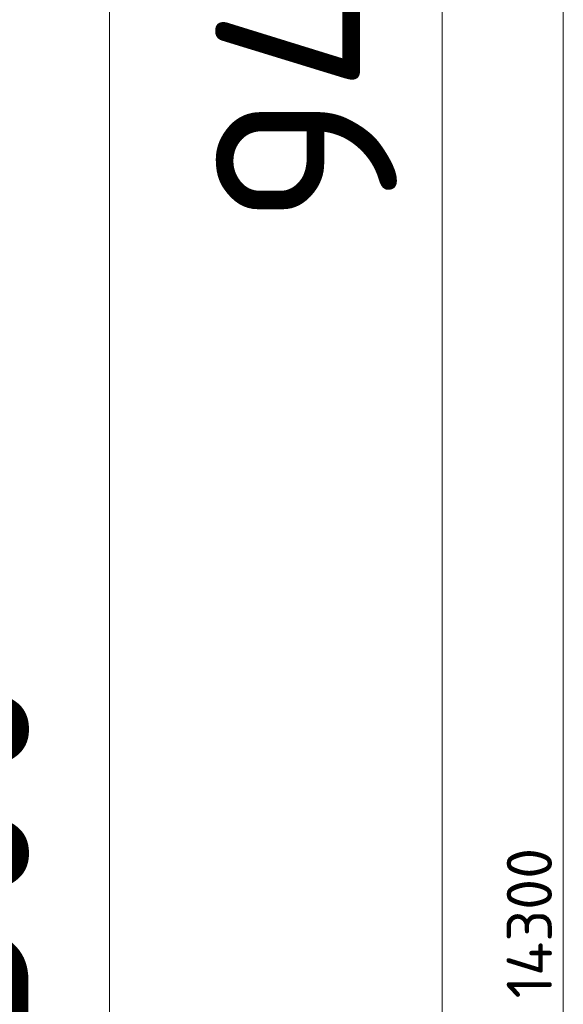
# Model space of a CAD drawing. Header units: millimetres. Extents: x -916886 to 3713765, y -2985421 to 1675785.
# Tile 114 of 656: x 2644 to 3845, y -25699 to -23525. Entities that reach past the tile are written whole.
import ezdxf

# ---------------------------------------------------------------- set-up
doc = ezdxf.new("R2010")
doc.units = ezdxf.units.MM
doc.layers.get('Defpoints').update_dxf_attribs({"color": 8})
for name, color, linetype, lineweight in [('A99_N_koty-200', 5, 'Continuous', 5), ('A99_N_koty-200 @ 200', 5, 'Continuous', 5), ('A99_N_koty-200 @ 50 (2)', 5, 'Continuous', 5)]:
    doc.layers.add(name, color=color, linetype=linetype, lineweight=lineweight)
doc.styles.add('A99_kota', font='isocpeur.ttf', dxfattribs={"height": 2})
doc.dimstyles.new('A99_kota_200 new', dxfattribs={"dimscale": 200, "dimtxt": 2, "dimasz": 1.2, "dimexe": 0.5, "dimexo": 1.5, "dimgap": 0.5, "dimtad": 1, "dimdec": 0, "dimzin": 3, "dimdsep": 46, "dimtxsty": 'A99_kota', "dimblk": 'ARCHTICK', "dimcen": 2.5, "dimazin": 2, "dimtfac": 0.75, "dimtdec": 0, "dimtix": 1, "dimtmove": 2, "dimatfit": 0, "dimfxl": 0, "dimtolj": 1, "dimtzin": 0, "dimlwd": 5, "dimlwe": 5, "dimarcsym": 0})

# ---------------------------------------------------------------- blocks, each defined once
blk = doc.blocks.new('_ArchTick')
at = {"color": 0, "linetype": 'ByBlock', "const_width": 0.15}
blk.add_lwpolyline([(-0.5, -0.5), (0.5, 0.5)], dxfattribs=at)
blk = doc.blocks.new('*D2957')
at = {"layer": 'A99_N_koty-200', "color": 0, "linetype": 'Continuous', "lineweight": 5, "transparency": 16777216}
for p, q in [((4045, -18370), (3820, -18370)), ((3845, -18370), (3845, -32670)), ((4045, -32670), (3820, -32670))]:
    blk.add_line(p, q, dxfattribs=at)
at = {"layer": 'Defpoints', "color": 0, "linetype": 'Continuous', "lineweight": 0, "transparency": 16777216}
for p in [(4520, -18370), (3845, -32670), (5280, -32670)]:
    blk.add_point(p, dxfattribs=at)
at = {"layer": 'A99_N_koty-200', "color": 0, "linetype": 'Continuous', "lineweight": 5, "transparency": 16777216, "xscale": 60, "yscale": 60, "zscale": 60}
for p, rotation in [((3845, -18370), 90), ((3845, -32670), 270)]:
    blk.add_blockref('_ArchTick', p, dxfattribs=dict(at, rotation=rotation))
at = {"layer": 'A99_N_koty-200', "color": 0, "linetype": 'Continuous', "transparency": 16777216, "insert": (3770, -25520), "char_height": 100, "attachment_point": 5, "rotation": 90, "style": 'A99_kota'}
blk.add_mtext('\\A1;14300', dxfattribs=at)
blk = doc.blocks.new('*D2958')
at = {"layer": 'A99_N_koty-200', "color": 0, "linetype": 'Continuous', "lineweight": 5, "transparency": 16777216}
for p, q in [((3642.5, -18370), (2742.5, -18370)), ((2842.5, -18370), (2842.5, -32670)), ((3642.5, -32670), (2742.5, -32670))]:
    blk.add_line(p, q, dxfattribs=at)
at = {"layer": 'Defpoints', "color": 0, "linetype": 'Continuous', "lineweight": 0, "transparency": 16777216}
for p in [(4520, -18370), (2842.5, -32670), (5280, -32670)]:
    blk.add_point(p, dxfattribs=at)
at = {"layer": 'A99_N_koty-200', "color": 0, "linetype": 'Continuous', "lineweight": 5, "transparency": 16777216, "xscale": 240, "yscale": 240, "zscale": 240}
for p, rotation in [((2842.5, -18370), 90), ((2842.5, -32670), 270)]:
    blk.add_blockref('_ArchTick', p, dxfattribs=dict(at, rotation=rotation))
at = {"layer": 'A99_N_koty-200', "color": 0, "linetype": 'Continuous', "transparency": 16777216, "insert": (2465, -25620), "char_height": 400, "attachment_point": 5, "rotation": 90, "style": 'A99_kota'}
blk.add_mtext('\\A1;14300', dxfattribs=at)
blk = doc.blocks.new('*D4075')
at = {"layer": 'A99_N_koty-200', "color": 0, "linetype": 'Continuous', "lineweight": 5, "transparency": 16777216}
for p, q in [((4377.5, -18370), (3477.5, -18370)), ((3577.5, -18370), (3577.5, -27820)), ((4377.5, -27820), (3477.5, -27820))]:
    blk.add_line(p, q, dxfattribs=at)
at = {"layer": 'Defpoints', "color": 0, "linetype": 'Continuous', "lineweight": 0, "transparency": 16777216}
for p in [(4812.5, -18370), (3577.5, -27820), (5280, -27820)]:
    blk.add_point(p, dxfattribs=at)
at = {"layer": 'A99_N_koty-200', "color": 0, "linetype": 'Continuous', "lineweight": 5, "transparency": 16777216, "xscale": 240, "yscale": 240, "zscale": 240}
for p, rotation in [((3577.5, -18370), 90), ((3577.5, -27820), 270)]:
    blk.add_blockref('_ArchTick', p, dxfattribs=dict(at, rotation=rotation))
at = {"layer": 'A99_N_koty-200', "color": 0, "linetype": 'Continuous', "transparency": 16777216, "insert": (3277.5, -23400), "char_height": 400, "attachment_point": 5, "rotation": 90, "style": 'A99_kota'}
blk.add_mtext('\\A1;9450', dxfattribs=at)
blk = doc.blocks.new('*U4711')
at = {"layer": 'A99_N_koty-200 @ 200', "linetype": 'Continuous'}
dim = blk.add_linear_dim(base=(2842.5, -32670), p1=(4520, -18370), p2=(5280, -32670), angle=270, dimstyle='A99_kota_200 new', override={"dimscale": 200, "dimtix": 1, "dimtofl": 1, "dimtmove": 1, "dimatfit": 0}, dxfattribs=at)
dim.commit()
dim.dimension.update_dxf_attribs({"geometry": '*D2958', "text_midpoint": (2765, -25620), "dimtype": 128})
at = {"layer": 'A99_N_koty-200 @ 50 (2)', "linetype": 'Continuous'}
dim = blk.add_linear_dim(base=(3845, -32670), p1=(4520, -18370), p2=(5280, -32670), angle=270, dimstyle='A99_kota_200 new', override={"dimscale": 50, "dimtix": 1, "dimtofl": 1, "dimtmove": 1, "dimatfit": 0}, dxfattribs=at)
dim.commit()
dim.dimension.update_dxf_attribs({"geometry": '*D2957', "text_midpoint": (3770, -25520)})
blk = doc.blocks.new('*U5058')
at = {"layer": 'A99_N_koty-200 @ 200', "linetype": 'Continuous'}
dim = blk.add_linear_dim(base=(3577.5, -27820), p1=(4812.5, -18370), p2=(5280, -27820), angle=270, dimstyle='A99_kota_200 new', override={"dimscale": 200, "dimtix": 1, "dimtofl": 1, "dimtmove": 1, "dimatfit": 0}, dxfattribs=at)
dim.commit()
dim.dimension.update_dxf_attribs({"geometry": '*D4075', "text_midpoint": (3577.5, -23400), "dimtype": 128})

msp = doc.modelspace()

# ---------------------------------------------------------------- block references
at = {"layer": 'A99_N_koty-200', "color": 4, "linetype": 'Continuous', "lineweight": 0}
for name in ['*U4711', '*U5058']:
    msp.add_blockref(name, (0, 0), dxfattribs=at)

doc.saveas('drawing.dxf')
